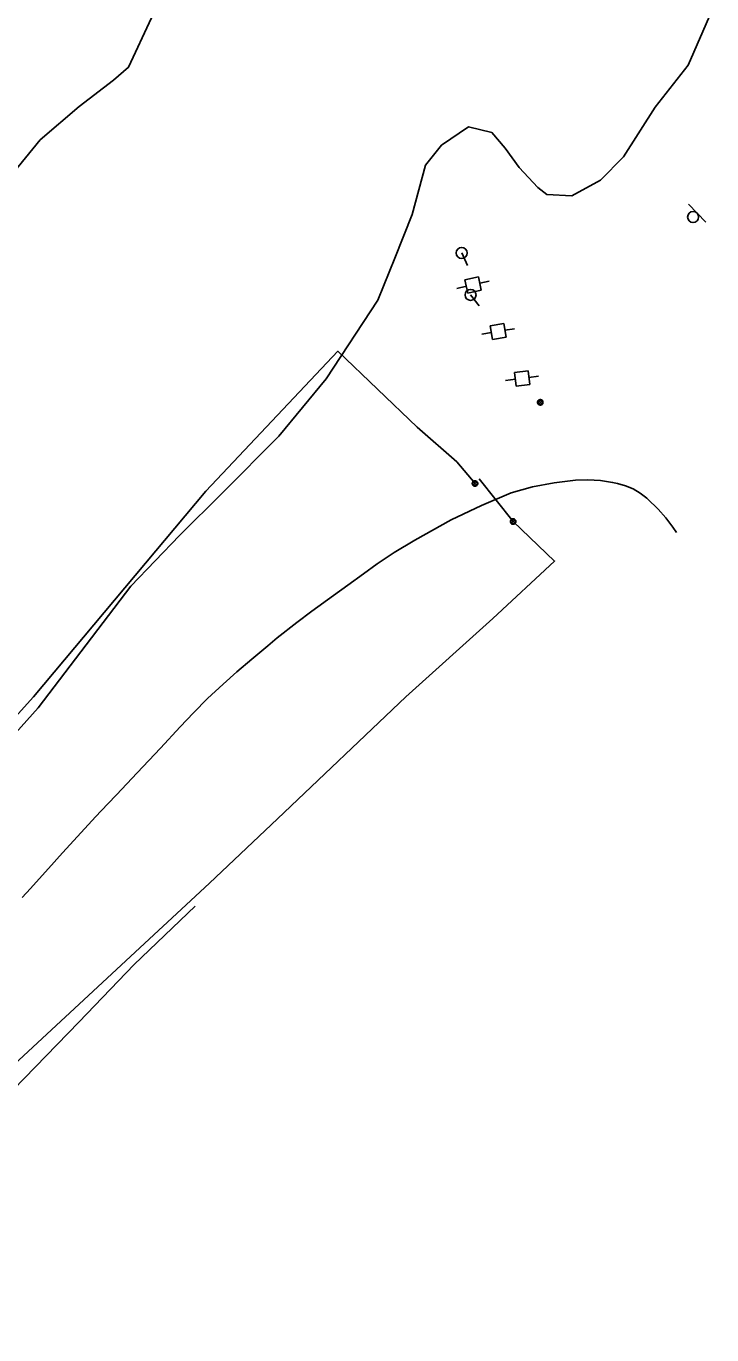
# Model space of a CAD drawing. Extents: x 2161152 to 2175754, y 602179 to 617749.
# Drawn here: x 2164335.2 to 2164583.6, y 605843.1 to 606317 of the extents above; entities that cross this region are included whole.
import ezdxf

# ---------------------------------------------------------------- set-up
doc = ezdxf.new("R2010")
doc.units = 0
for name, color, linetype in [('RD_EX_BldgApp_Post', 7, 'Continuous'), ('RD_EX_BldgApp_Sign', 7, 'Continuous'), ('RD_EX_Fence_ChLk', 7, 'Continuous'), ('RD_EX_Fence_Gate', 7, 'Continuous'), ('RD_EX_Trail', 7, 'Continuous'), ('RD_EX_UT', 7, 'Continuous'), ('RD_EX_VEG', 7, 'Continuous')]:
    doc.layers.add(name, color=color, linetype=linetype)

msp = doc.modelspace()

# ---------------------------------------------------------------- linework, layer by layer
at = {"layer": 'RD_EX_BldgApp_Post'}
for p, q in [((2164521.99, 606180.26), (2164520.85, 606181.39)), ((2164520.85, 606180.26), (2164521.99, 606181.39)), ((2164498.34, 606150.87), (2164497.21, 606152.01)), ((2164497.21, 606150.87), (2164498.34, 606152.01)), ((2164512.17, 606137.11), (2164511.03, 606138.24)), ((2164511.03, 606137.11), (2164512.17, 606138.24))]:
    msp.add_line(p, q, dxfattribs=at)
for points in [[(2164522.42, 606180.82), (2164522.41, 606180.98), (2164522.37, 606181.14), (2164522.3, 606181.31), (2164522.2, 606181.46), (2164522.06, 606181.6), (2164521.89, 606181.71), (2164521.71, 606181.78), (2164521.52, 606181.82), (2164521.34, 606181.82), (2164521.17, 606181.79), (2164521.01, 606181.74), (2164520.88, 606181.67), (2164520.75, 606181.57), (2164520.63, 606181.44), (2164520.53, 606181.29), (2164520.46, 606181.12), (2164520.42, 606180.92), (2164520.42, 606180.73), (2164520.46, 606180.53), (2164520.53, 606180.36), (2164520.63, 606180.2), (2164520.75, 606180.08), (2164520.88, 606179.98), (2164521.01, 606179.91), (2164521.17, 606179.86), (2164521.34, 606179.83), (2164521.52, 606179.83), (2164521.71, 606179.87), (2164521.89, 606179.94), (2164522.06, 606180.05), (2164522.2, 606180.19), (2164522.3, 606180.34), (2164522.37, 606180.51), (2164522.41, 606180.67), (2164522.42, 606180.82)], [(2164522.22, 606180.82), (2164522.21, 606180.95), (2164522.18, 606181.08), (2164522.13, 606181.21), (2164522.04, 606181.33), (2164521.93, 606181.44), (2164521.8, 606181.53), (2164521.65, 606181.59), (2164521.5, 606181.62), (2164521.35, 606181.62), (2164521.22, 606181.6), (2164521.09, 606181.56), (2164520.99, 606181.5), (2164520.89, 606181.42), (2164520.79, 606181.32), (2164520.71, 606181.2), (2164520.65, 606181.06), (2164520.62, 606180.9), (2164520.62, 606180.75), (2164520.65, 606180.59), (2164520.71, 606180.45), (2164520.79, 606180.33), (2164520.89, 606180.23), (2164520.99, 606180.15), (2164521.09, 606180.09), (2164521.22, 606180.05), (2164521.35, 606180.03), (2164521.5, 606180.03), (2164521.65, 606180.06), (2164521.8, 606180.12), (2164521.93, 606180.21), (2164522.04, 606180.32), (2164522.13, 606180.44), (2164522.18, 606180.57), (2164522.21, 606180.7), (2164522.22, 606180.82)], [(2164498.78, 606151.44), (2164498.77, 606151.59), (2164498.73, 606151.76), (2164498.66, 606151.92), (2164498.55, 606152.07), (2164498.41, 606152.21), (2164498.25, 606152.32), (2164498.07, 606152.4), (2164497.88, 606152.44), (2164497.69, 606152.44), (2164497.52, 606152.41), (2164497.37, 606152.35), (2164497.23, 606152.28), (2164497.11, 606152.18), (2164496.99, 606152.06), (2164496.89, 606151.91), (2164496.82, 606151.73), (2164496.78, 606151.54), (2164496.78, 606151.34), (2164496.82, 606151.15), (2164496.89, 606150.97), (2164496.99, 606150.82), (2164497.11, 606150.69), (2164497.23, 606150.6), (2164497.37, 606150.52), (2164497.52, 606150.47), (2164497.69, 606150.44), (2164497.88, 606150.44), (2164498.07, 606150.48), (2164498.25, 606150.55), (2164498.41, 606150.66), (2164498.55, 606150.8), (2164498.66, 606150.96), (2164498.73, 606151.12), (2164498.77, 606151.28), (2164498.78, 606151.44)], [(2164498.58, 606151.44), (2164498.57, 606151.56), (2164498.54, 606151.69), (2164498.48, 606151.82), (2164498.4, 606151.95), (2164498.29, 606152.06), (2164498.16, 606152.15), (2164498.01, 606152.21), (2164497.86, 606152.24), (2164497.71, 606152.24), (2164497.57, 606152.21), (2164497.45, 606152.17), (2164497.34, 606152.11), (2164497.24, 606152.03), (2164497.15, 606151.93), (2164497.07, 606151.81), (2164497.01, 606151.67), (2164496.98, 606151.52), (2164496.98, 606151.36), (2164497.01, 606151.21), (2164497.07, 606151.06), (2164497.15, 606150.94), (2164497.24, 606150.84), (2164497.34, 606150.76), (2164497.45, 606150.71), (2164497.57, 606150.66), (2164497.71, 606150.64), (2164497.86, 606150.64), (2164498.01, 606150.67), (2164498.16, 606150.73), (2164498.29, 606150.82), (2164498.4, 606150.93), (2164498.48, 606151.05), (2164498.54, 606151.18), (2164498.57, 606151.31), (2164498.58, 606151.44)], [(2164512.6, 606137.68), (2164512.59, 606137.83), (2164512.55, 606137.99), (2164512.48, 606138.16), (2164512.37, 606138.31), (2164512.24, 606138.45), (2164512.07, 606138.56), (2164511.89, 606138.64), (2164511.7, 606138.67), (2164511.51, 606138.68), (2164511.34, 606138.65), (2164511.19, 606138.59), (2164511.05, 606138.52), (2164510.93, 606138.42), (2164510.81, 606138.3), (2164510.71, 606138.14), (2164510.64, 606137.97), (2164510.6, 606137.78), (2164510.6, 606137.58), (2164510.64, 606137.39), (2164510.71, 606137.21), (2164510.81, 606137.06), (2164510.93, 606136.93), (2164511.05, 606136.84), (2164511.19, 606136.76), (2164511.34, 606136.71), (2164511.51, 606136.68), (2164511.7, 606136.68), (2164511.89, 606136.72), (2164512.07, 606136.79), (2164512.24, 606136.9), (2164512.37, 606137.04), (2164512.48, 606137.2), (2164512.55, 606137.36), (2164512.59, 606137.52), (2164512.6, 606137.68)], [(2164512.4, 606137.68), (2164512.39, 606137.8), (2164512.36, 606137.93), (2164512.3, 606138.06), (2164512.22, 606138.19), (2164512.11, 606138.3), (2164511.98, 606138.38), (2164511.83, 606138.44), (2164511.68, 606138.47), (2164511.53, 606138.48), (2164511.39, 606138.45), (2164511.27, 606138.41), (2164511.16, 606138.35), (2164511.06, 606138.27), (2164510.97, 606138.17), (2164510.89, 606138.05), (2164510.83, 606137.91), (2164510.8, 606137.76), (2164510.8, 606137.6), (2164510.83, 606137.44), (2164510.89, 606137.3), (2164510.97, 606137.18), (2164511.06, 606137.08), (2164511.16, 606137), (2164511.27, 606136.95), (2164511.39, 606136.9), (2164511.53, 606136.88), (2164511.68, 606136.88), (2164511.83, 606136.91), (2164511.98, 606136.97), (2164512.11, 606137.06), (2164512.22, 606137.17), (2164512.3, 606137.29), (2164512.36, 606137.42), (2164512.39, 606137.55), (2164512.4, 606137.68)]]:
    msp.add_lwpolyline(points, dxfattribs=at)
at = {"layer": 'RD_EX_BldgApp_Sign'}
msp.add_line((2164581.39, 606246.06), (2164575.15, 606252.55), dxfattribs=at)
msp.add_circle((2164576.8, 606247.91), 2, dxfattribs=at)
at = {"layer": 'RD_EX_Fence_ChLk'}
for points in [[(2164497.78, 606151.44), (2164491.16, 606159.22), (2164476.84, 606171.87), (2164448.13, 606199.3), (2164400.25, 606148.69), (2164337.84, 606074.17), (2164309.13, 606042.49), (2164276.31, 606002.81), (2164249.61, 605974.15), (2164225.04, 605944.66), (2164193, 605904.03), (2164157.51, 605862.27), (2164150, 605869.53), (2164087.14, 605800.72), (2164059.89, 605771.62), (2164014.48, 605723.54), (2164046.66, 605690.23)], [(2164511.6, 606137.68), (2164526.61, 606123.32), (2164504.23, 606102.57), (2164472.7, 606074.2), (2164426.26, 606030.02), (2164401.54, 606006.69), (2164332.54, 605942.55), (2164312.37, 605924.62), (2164302.09, 605914.42), (2164280.69, 605890.08), (2164224.93, 605829.12), (2164205.46, 605807.57), (2164210.83, 605802.67), (2164148.8, 605735.46), (2164108.77, 605694.05), (2164075.07, 605659.1), (2164055.15, 605680.81)]]:
    msp.add_lwpolyline(points, dxfattribs=at)
at = {"layer": 'RD_EX_Fence_Gate'}
msp.add_line((2164511.6, 606137.68), (2164499.32, 606153.16), dxfattribs=at)
at = {"layer": 'RD_EX_Trail'}
msp.add_lwpolyline([(2164333.73, 606001.54), (2164336.77, 606004.78), (2164339.92, 606008.26), (2164343.25, 606012.04), (2164348.31, 606017.64), (2164355.12, 606025.02), (2164360.25, 606030.68), (2164364.77, 606035.46), (2164367.89, 606038.74), (2164375.36, 606046.66), (2164383.8, 606055.63), (2164390.91, 606063.33), (2164395.83, 606068.37), (2164400.89, 606073.58), (2164406.54, 606078.76), (2164411.49, 606083.2), (2164416.9, 606087.87), (2164422.69, 606092.67), (2164426.05, 606095.52), (2164433.26, 606101.12), (2164438.67, 606105.19), (2164446.47, 606110.91), (2164451.73, 606114.67), (2164457.35, 606118.75), (2164462.36, 606122.3), (2164468.47, 606126.47), (2164475.97, 606130.87), (2164489.17, 606138.27), (2164500.15, 606143.43), (2164510.91, 606148.08), (2164518.67, 606150.19), (2164526.45, 606151.67), (2164534.21, 606152.66), (2164538.71, 606152.76), (2164543.2, 606152.47), (2164547.65, 606151.8), (2164549.46, 606151.41), (2164552.33, 606150.62), (2164555.08, 606149.47), (2164557.64, 606147.96), (2164559.99, 606146.13), (2164560.22, 606145.92), (2164564.11, 606142.12), (2164566.96, 606139.01), (2164569.51, 606135.65), (2164570.78, 606133.71)], dxfattribs=at)
at = {"layer": 'RD_EX_UT'}
for p, q in [((2164492.97, 606234.93), (2164495.03, 606230.37)), ((2164499, 606226.31), (2164494.11, 606225.24)), ((2164500.07, 606221.42), (2164499, 606226.31)), ((2164494.71, 606222.87), (2164491.15, 606222.09)), ((2164494.11, 606225.24), (2164495.18, 606220.35)), ((2164502.87, 606224.66), (2164499.48, 606223.92)), ((2164495.18, 606220.35), (2164500.07, 606221.42)), ((2164496.16, 606219.74), (2164499.26, 606215.81)), ((2164508.26, 606209.35), (2164503.32, 606208.54)), ((2164503.32, 606208.54), (2164504.13, 606203.6)), ((2164509.07, 606204.41), (2164508.26, 606209.35)), ((2164512.04, 606207.5), (2164508.61, 606206.94)), ((2164503.79, 606206.14), (2164500.2, 606205.55)), ((2164504.13, 606203.6), (2164509.07, 606204.41)), ((2164512.47, 606189.19), (2164508.86, 606188.7)), ((2164517.02, 606192.28), (2164512.07, 606191.6)), ((2164512.07, 606191.6), (2164512.75, 606186.64)), ((2164517.7, 606187.32), (2164517.02, 606192.28)), ((2164520.75, 606190.33), (2164517.32, 606189.86)), ((2164512.75, 606186.64), (2164517.7, 606187.32))]:
    msp.add_line(p, q, dxfattribs=at)
for centre in [(2164492.97, 606234.93), (2164496.16, 606219.74)]:
    msp.add_circle(centre, 2, dxfattribs=at)
at = {"layer": 'RD_EX_VEG'}
for points in [[(2164583.58, 606322.6), (2164574.98, 606302.91), (2164563.06, 606287.76), (2164551.54, 606269.77), (2164543.29, 606261.24), (2164532.87, 606255.55), (2164523.81, 606256.13), (2164520.5, 606258.67), (2164513.72, 606265.83), (2164508.72, 606272.85), (2164503.93, 606278.5), (2164495.37, 606280.65), (2164485.61, 606273.93), (2164479.79, 606266.67), (2164475.03, 606248.83), (2164468.72, 606233.06), (2164462.63, 606217.8), (2164443.87, 606189.31), (2164426.74, 606168.6), (2164406.33, 606148.07), (2164390.73, 606132.59), (2164373.05, 606114.21), (2164355.02, 606090.53), (2164339.55, 606070.16), (2164326.25, 606055.38)], [(2164329.61, 606262.9), (2164340.25, 606275.88), (2164354.41, 606287.94), (2164366.81, 606297.48), (2164372.29, 606302.19), (2164380.56, 606320.05)], [(2164060.21, 605631.22), (2164076.3, 605650.1), (2164096.62, 605671.63), (2164119.4, 605695.76), (2164141.11, 605718), (2164165.78, 605741.53), (2164178.07, 605753.98), (2164193.64, 605781.02), (2164218.06, 605808.04), (2164234.95, 605827.67), (2164257.21, 605851.92), (2164283.99, 605880.57), (2164305.82, 605905.3), (2164330.62, 605931.94), (2164354.21, 605956.38), (2164374.3, 605977.24), (2164396.41, 605998.35)]]:
    msp.add_lwpolyline(points, dxfattribs=at)

doc.saveas('drawing.dxf')
